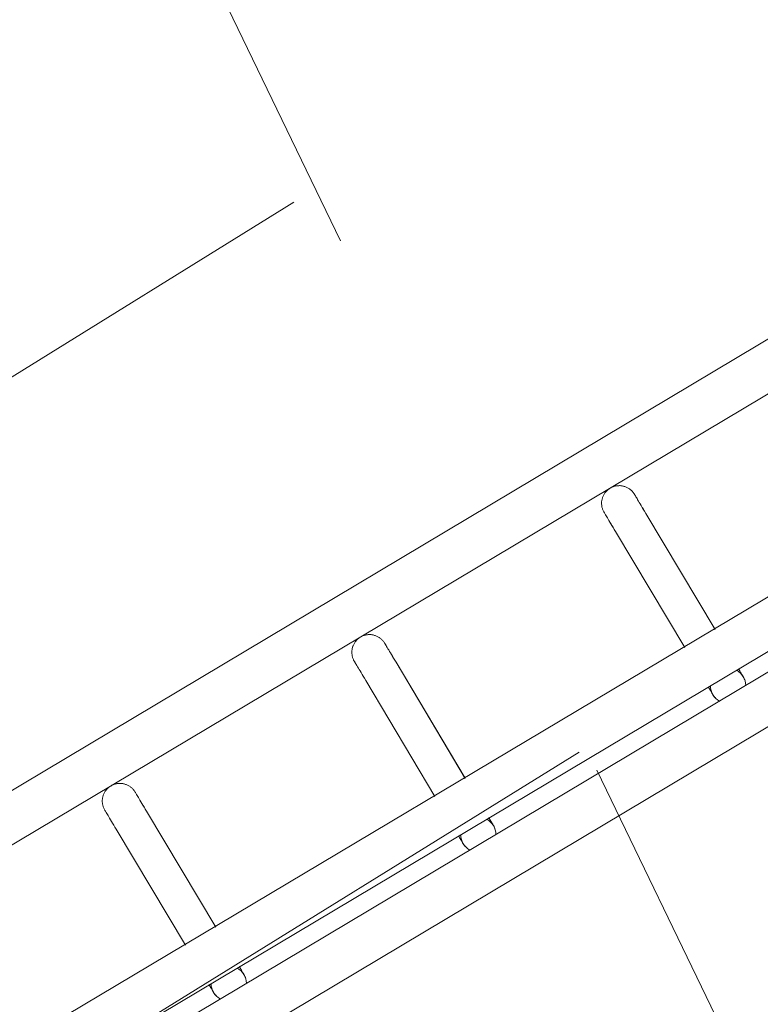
# Model space of a CAD drawing. Header units: metres. Extents: x 127444 to 127966, y 464485 to 464708.
# Tile 318 of 425: x 127924.99 to 127925.116, y 464650.598 to 464650.766. Entities that reach past the tile are written whole.
import ezdxf

# ---------------------------------------------------------------- set-up
doc = ezdxf.new("R2010")
doc.units = ezdxf.units.M
doc.linetypes.add('Dash - Tight', pattern=[0.0045, 0.003, -0.0015])
for name, color, linetype, lineweight in [('A-DETL', 255, 'Continuous', 9), ('A-FLOR-HRAL', 11, 'Continuous', 9), ('B-WE-VH-VERHARDING_BETONSTRAATSTEEN-A-200', 8, 'Continuous', 9), ('S-BEAM', 12, 'Continuous', 9)]:
    doc.layers.add(name, color=color, linetype=linetype, lineweight=lineweight)

# ---------------------------------------------------------------- blocks, each defined once
blk = doc.blocks.new('34_22_B_BNP_Hekwerk_Integra_Schuin - Integra_Schuin_1000-4876941--2_00_00')
at = {"layer": 'A-FLOR-HRAL'}
for p, q in [((2736.98, 47.13), (-1956.09, 47.13)), ((-1956.09, 39.13), (2736.98, 39.13)), ((2736.97, 9.5), (-1956.09, 9.5)), ((-1956.09, 1.5), (2736.97, 1.5)), ((2736.97, -1.5), (-1956.09, -1.5)), ((-1956.09, -9.5), (2736.97, -9.5))]:
    blk.add_line(p, q, dxfattribs=at)
at = {"layer": 'S-BEAM'}
for p, q in [((925.86, 32.34), (925.86, 9.36)), ((925.86, 32.34), (925.86, 9.36)), ((925.86, 32.34), (925.86, 9.36)), ((925.86, 32.34), (925.86, 9.37)), ((931.86, 9.36), (931.86, 32.34)), ((931.86, 9.36), (931.86, 32.34)), ((931.86, 9.36), (931.86, 32.34)), ((931.86, 9.37), (931.86, 32.34)), ((975.26, 32.34), (975.26, 9.36)), ((975.26, 32.34), (975.26, 9.36)), ((975.26, 32.34), (975.26, 9.36)), ((975.26, 32.34), (975.26, 9.37)), ((981.26, 9.36), (981.26, 32.34)), ((981.26, 9.36), (981.26, 32.34)), ((981.26, 9.36), (981.26, 32.34)), ((981.26, 9.37), (981.26, 32.34)), ((1024.7, 32.34), (1024.7, 9.36)), ((1024.7, 32.34), (1024.7, 9.36)), ((1024.7, 32.34), (1024.7, 9.36)), ((1024.7, 32.34), (1024.7, 9.37)), ((1030.7, 9.36), (1030.7, 32.34)), ((1030.7, 9.36), (1030.7, 32.34)), ((1030.7, 9.36), (1030.7, 32.34)), ((1030.7, 9.37), (1030.7, 32.34))]:
    blk.add_line(p, q, dxfattribs=at)
at = {"layer": 'S-BEAM', "flags": 128}
for points in [[(925.86, 36.13), (925.86, 36.25), (925.87, 36.36), (925.88, 36.48), (925.9, 36.6), (925.92, 36.72), (925.95, 36.84), (925.98, 36.95), (926.01, 37.07), (926.05, 37.18), (926.1, 37.29), (926.15, 37.4), (926.2, 37.51), (926.26, 37.62), (926.32, 37.72), (926.39, 37.82), (926.46, 37.92), (926.53, 38.01), (926.61, 38.1), (926.69, 38.19), (926.77, 38.28), (926.86, 38.36), (926.95, 38.44), (927.05, 38.51), (927.14, 38.58), (927.24, 38.65), (927.34, 38.71), (927.45, 38.77), (927.56, 38.83), (927.66, 38.88), (927.78, 38.92), (927.89, 38.96), (928, 39), (928.12, 39.03), (928.23, 39.06), (928.35, 39.08), (928.47, 39.1), (928.59, 39.11), (928.71, 39.12), (928.83, 39.12), (928.95, 39.12), (929.07, 39.12), (929.19, 39.11), (929.31, 39.09), (929.43, 39.07), (929.54, 39.05), (929.66, 39.02), (929.78, 38.98), (929.89, 38.94), (930, 38.9), (930.11, 38.85), (930.22, 38.8), (930.32, 38.74), (930.43, 38.68), (930.53, 38.62), (930.63, 38.55), (930.72, 38.48), (930.82, 38.4), (930.91, 38.32), (930.99, 38.24), (931.07, 38.15), (931.15, 38.06), (931.23, 37.97), (931.3, 37.87), (931.37, 37.77), (931.43, 37.67), (931.49, 37.57), (931.55, 37.46), (931.6, 37.35), (931.65, 37.24), (931.69, 37.13), (931.73, 37.02), (931.76, 36.9), (931.79, 36.78), (931.81, 36.67), (931.83, 36.55), (931.85, 36.43), (931.86, 36.31), (931.86, 36.19), (931.86, 36.13)], [(925.9, 36.6), (925.92, 36.72), (925.95, 36.84), (925.98, 36.95), (926.01, 37.07), (926.05, 37.18), (926.1, 37.29), (926.15, 37.4), (926.2, 37.51), (926.26, 37.62), (926.32, 37.72), (926.39, 37.82), (926.46, 37.92), (926.53, 38.01), (926.61, 38.1), (926.69, 38.19), (926.77, 38.28), (926.86, 38.36), (926.95, 38.44), (927.05, 38.51), (927.14, 38.58), (927.24, 38.65), (927.34, 38.71), (927.45, 38.77), (927.56, 38.83), (927.66, 38.88), (927.78, 38.92), (927.89, 38.96), (928, 39), (928.12, 39.03), (928.23, 39.06), (928.35, 39.08), (928.47, 39.1), (928.59, 39.11), (928.71, 39.12), (928.83, 39.12), (928.95, 39.12), (929.07, 39.12), (929.19, 39.11), (929.31, 39.09), (929.43, 39.07), (929.54, 39.05), (929.66, 39.02), (929.78, 38.98), (929.89, 38.94), (930, 38.9), (930.11, 38.85), (930.22, 38.8), (930.32, 38.74), (930.43, 38.68), (930.53, 38.62), (930.63, 38.55), (930.72, 38.48), (930.82, 38.4), (930.91, 38.32), (930.99, 38.24), (931.07, 38.15), (931.15, 38.06), (931.23, 37.97), (931.3, 37.87), (931.37, 37.77), (931.43, 37.67), (931.49, 37.57), (931.55, 37.46), (931.6, 37.35), (931.65, 37.24), (931.69, 37.13), (931.73, 37.02), (931.76, 36.9), (931.79, 36.78), (931.81, 36.67), (931.83, 36.55), (931.85, 36.43), (931.86, 36.31), (931.86, 36.19), (931.86, 36.13)], [(975.26, 36.13), (975.26, 36.25), (975.27, 36.36), (975.28, 36.48), (975.3, 36.6), (975.32, 36.72), (975.35, 36.84), (975.38, 36.95), (975.41, 37.07), (975.45, 37.18), (975.5, 37.29), (975.55, 37.4), (975.6, 37.51), (975.66, 37.62), (975.72, 37.72), (975.79, 37.82), (975.86, 37.92), (975.93, 38.01), (976.01, 38.1), (976.09, 38.19), (976.17, 38.28), (976.26, 38.36), (976.35, 38.44), (976.44, 38.51), (976.54, 38.58), (976.64, 38.65), (976.74, 38.71), (976.85, 38.77), (976.95, 38.83), (977.06, 38.88), (977.17, 38.92), (977.29, 38.96), (977.4, 39), (977.52, 39.03), (977.63, 39.06), (977.75, 39.08), (977.87, 39.1), (977.99, 39.11), (978.11, 39.12), (978.23, 39.12), (978.35, 39.12), (978.47, 39.12), (978.59, 39.11), (978.71, 39.09), (978.83, 39.07), (978.94, 39.05), (979.06, 39.02), (979.17, 38.98), (979.29, 38.94), (979.4, 38.9), (979.51, 38.85), (979.62, 38.8), (979.72, 38.74), (979.83, 38.68), (979.93, 38.62), (980.03, 38.55), (980.12, 38.48), (980.22, 38.4), (980.31, 38.32), (980.39, 38.24), (980.47, 38.15), (980.55, 38.06), (980.63, 37.97), (980.7, 37.87), (980.77, 37.77), (980.83, 37.67), (980.89, 37.57), (980.95, 37.46), (981, 37.35), (981.05, 37.24), (981.09, 37.13), (981.13, 37.02), (981.16, 36.9), (981.19, 36.78), (981.21, 36.67), (981.23, 36.55), (981.25, 36.43), (981.26, 36.31), (981.26, 36.19), (981.26, 36.13)], [(975.3, 36.6), (975.32, 36.72), (975.35, 36.84), (975.38, 36.95), (975.41, 37.07), (975.45, 37.18), (975.5, 37.29), (975.55, 37.4), (975.6, 37.51), (975.66, 37.62), (975.72, 37.72), (975.79, 37.82), (975.86, 37.92), (975.93, 38.01), (976.01, 38.1), (976.09, 38.19), (976.17, 38.28), (976.26, 38.36), (976.35, 38.44), (976.44, 38.51), (976.54, 38.58), (976.64, 38.65), (976.74, 38.71), (976.85, 38.77), (976.95, 38.83), (977.06, 38.88), (977.17, 38.92), (977.29, 38.96), (977.4, 39), (977.52, 39.03), (977.63, 39.06), (977.75, 39.08), (977.87, 39.1), (977.99, 39.11), (978.11, 39.12), (978.23, 39.12), (978.35, 39.12), (978.47, 39.12), (978.59, 39.11), (978.71, 39.09), (978.83, 39.07), (978.94, 39.05), (979.06, 39.02), (979.17, 38.98), (979.29, 38.94), (979.4, 38.9), (979.51, 38.85), (979.62, 38.8), (979.72, 38.74), (979.83, 38.68), (979.93, 38.62), (980.03, 38.55), (980.12, 38.48), (980.22, 38.4), (980.31, 38.32), (980.39, 38.24), (980.47, 38.15), (980.55, 38.06), (980.63, 37.97), (980.7, 37.87), (980.77, 37.77), (980.83, 37.67), (980.89, 37.57), (980.95, 37.46), (981, 37.35), (981.05, 37.24), (981.09, 37.13), (981.13, 37.02), (981.16, 36.9), (981.19, 36.78), (981.21, 36.67), (981.23, 36.55), (981.25, 36.43), (981.26, 36.31), (981.26, 36.19), (981.26, 36.13)], [(1024.7, 36.13), (1024.7, 36.25), (1024.71, 36.36), (1024.72, 36.48), (1024.74, 36.6), (1024.76, 36.72), (1024.79, 36.84), (1024.82, 36.95), (1024.85, 37.07), (1024.89, 37.18), (1024.94, 37.29), (1024.99, 37.4), (1025.04, 37.51), (1025.1, 37.62), (1025.16, 37.72), (1025.22, 37.82), (1025.29, 37.92), (1025.37, 38.01), (1025.45, 38.1), (1025.53, 38.19), (1025.61, 38.28), (1025.7, 38.36), (1025.79, 38.44), (1025.88, 38.51), (1025.98, 38.58), (1026.08, 38.65), (1026.18, 38.71), (1026.29, 38.77), (1026.39, 38.83), (1026.5, 38.88), (1026.61, 38.92), (1026.73, 38.96), (1026.84, 39), (1026.96, 39.03), (1027.07, 39.06), (1027.19, 39.08), (1027.31, 39.1), (1027.43, 39.11), (1027.55, 39.12), (1027.67, 39.12), (1027.79, 39.12), (1027.91, 39.12), (1028.03, 39.11), (1028.15, 39.09), (1028.26, 39.07), (1028.38, 39.05), (1028.5, 39.02), (1028.61, 38.98), (1028.73, 38.94), (1028.84, 38.9), (1028.95, 38.85), (1029.06, 38.8), (1029.16, 38.74), (1029.27, 38.68), (1029.37, 38.62), (1029.47, 38.55), (1029.56, 38.48), (1029.65, 38.4), (1029.74, 38.32), (1029.83, 38.24), (1029.91, 38.15), (1029.99, 38.06), (1030.07, 37.97), (1030.14, 37.87), (1030.21, 37.77), (1030.27, 37.67), (1030.33, 37.57), (1030.39, 37.46), (1030.44, 37.35), (1030.48, 37.24), (1030.53, 37.13), (1030.57, 37.02), (1030.6, 36.9), (1030.63, 36.78), (1030.65, 36.67), (1030.67, 36.55), (1030.69, 36.43), (1030.69, 36.31), (1030.7, 36.19), (1030.7, 36.13)], [(1024.74, 36.6), (1024.76, 36.72), (1024.79, 36.84), (1024.82, 36.95), (1024.85, 37.07), (1024.89, 37.18), (1024.94, 37.29), (1024.99, 37.4), (1025.04, 37.51), (1025.1, 37.62), (1025.16, 37.72), (1025.22, 37.82), (1025.29, 37.92), (1025.37, 38.01), (1025.45, 38.1), (1025.53, 38.19), (1025.61, 38.28), (1025.7, 38.36), (1025.79, 38.44), (1025.88, 38.51), (1025.98, 38.58), (1026.08, 38.65), (1026.18, 38.71), (1026.29, 38.77), (1026.39, 38.83), (1026.5, 38.88), (1026.61, 38.92), (1026.73, 38.96), (1026.84, 39), (1026.96, 39.03), (1027.07, 39.06), (1027.19, 39.08), (1027.31, 39.1), (1027.43, 39.11), (1027.55, 39.12), (1027.67, 39.12), (1027.79, 39.12), (1027.91, 39.12), (1028.03, 39.11), (1028.15, 39.09), (1028.26, 39.07), (1028.38, 39.05), (1028.5, 39.02), (1028.61, 38.98), (1028.73, 38.94), (1028.84, 38.9), (1028.95, 38.85), (1029.06, 38.8), (1029.16, 38.74), (1029.27, 38.68), (1029.37, 38.62), (1029.47, 38.55), (1029.56, 38.48), (1029.65, 38.4), (1029.74, 38.32), (1029.83, 38.24), (1029.91, 38.15), (1029.99, 38.06), (1030.07, 37.97), (1030.14, 37.87), (1030.21, 37.77), (1030.27, 37.67), (1030.33, 37.57), (1030.39, 37.46), (1030.44, 37.35), (1030.48, 37.24), (1030.53, 37.13), (1030.57, 37.02), (1030.6, 36.9), (1030.63, 36.78), (1030.65, 36.67), (1030.67, 36.55), (1030.69, 36.43), (1030.69, 36.31), (1030.7, 36.19), (1030.7, 36.13)], [(925.86, 32.34), (925.86, 32.75), (925.86, 33.15), (925.86, 33.52), (925.86, 33.87), (925.86, 34.2), (925.86, 34.5), (925.86, 34.78), (925.86, 35.03), (925.86, 35.26), (925.86, 35.46), (925.86, 35.64), (925.86, 35.78), (925.86, 35.91), (925.86, 36), (925.86, 36.07), (925.86, 36.11), (925.86, 36.13)], [(925.86, 36.13), (925.86, 36.11), (925.86, 36.07), (925.86, 36), (925.86, 35.91), (925.86, 35.79), (925.86, 35.64), (925.86, 35.46), (925.86, 35.26), (925.86, 35.04), (925.86, 34.78), (925.86, 34.51), (925.86, 34.2), (925.86, 33.88), (925.86, 33.53), (925.86, 33.16), (925.86, 32.76), (925.86, 32.34), (925.86, 32.34)], [(931.86, 32.34), (931.86, 32.75), (931.86, 33.15), (931.86, 33.52), (931.86, 33.87), (931.86, 34.2), (931.86, 34.5), (931.86, 34.78), (931.86, 35.03), (931.86, 35.26), (931.86, 35.46), (931.86, 35.64), (931.86, 35.78), (931.86, 35.91), (931.86, 36), (931.86, 36.07), (931.86, 36.11), (931.86, 36.13)], [(931.86, 36.13), (931.86, 36.11), (931.86, 36.07), (931.86, 36), (931.86, 35.91), (931.86, 35.79), (931.86, 35.64), (931.86, 35.46), (931.86, 35.26), (931.86, 35.04), (931.86, 34.78), (931.86, 34.51), (931.86, 34.2), (931.86, 33.88), (931.86, 33.53), (931.86, 33.16), (931.86, 32.76), (931.86, 32.34), (931.86, 32.34)], [(931.86, 33.52), (931.86, 33.87), (931.86, 34.2), (931.86, 34.5), (931.86, 34.78), (931.86, 35.03), (931.86, 35.26), (931.86, 35.46), (931.86, 35.64), (931.86, 35.78), (931.86, 35.91), (931.86, 36), (931.86, 36.07), (931.86, 36.11), (931.86, 36.13)], [(931.86, 36.13), (931.86, 36.11), (931.86, 36.07), (931.86, 36), (931.86, 35.91), (931.86, 35.79), (931.86, 35.64), (931.86, 35.46), (931.86, 35.26), (931.86, 35.04), (931.86, 34.78), (931.86, 34.51), (931.86, 34.2), (931.86, 33.88), (931.86, 33.53)], [(975.26, 32.34), (975.26, 32.75), (975.26, 33.15), (975.26, 33.52), (975.26, 33.87), (975.26, 34.2), (975.26, 34.5), (975.26, 34.78), (975.26, 35.03), (975.26, 35.26), (975.26, 35.46), (975.26, 35.64), (975.26, 35.78), (975.26, 35.91), (975.26, 36), (975.26, 36.07), (975.26, 36.11), (975.26, 36.13)], [(975.26, 36.13), (975.26, 36.11), (975.26, 36.07), (975.26, 36), (975.26, 35.91), (975.26, 35.79), (975.26, 35.64), (975.26, 35.46), (975.26, 35.26), (975.26, 35.04), (975.26, 34.78), (975.26, 34.51), (975.26, 34.2), (975.26, 33.88), (975.26, 33.53), (975.26, 33.16), (975.26, 32.76), (975.26, 32.34), (975.26, 32.34)], [(981.26, 32.34), (981.26, 32.75), (981.26, 33.15), (981.26, 33.52), (981.26, 33.87), (981.26, 34.2), (981.26, 34.5), (981.26, 34.78), (981.26, 35.03), (981.26, 35.26), (981.26, 35.46), (981.26, 35.64), (981.26, 35.78), (981.26, 35.91), (981.26, 36), (981.26, 36.07), (981.26, 36.11), (981.26, 36.13)], [(981.26, 36.13), (981.26, 36.11), (981.26, 36.07), (981.26, 36), (981.26, 35.91), (981.26, 35.79), (981.26, 35.64), (981.26, 35.46), (981.26, 35.26), (981.26, 35.04), (981.26, 34.78), (981.26, 34.51), (981.26, 34.2), (981.26, 33.88), (981.26, 33.53), (981.26, 33.16), (981.26, 32.76), (981.26, 32.34), (981.26, 32.34)], [(981.26, 33.52), (981.26, 33.87), (981.26, 34.2), (981.26, 34.5), (981.26, 34.78), (981.26, 35.03), (981.26, 35.26), (981.26, 35.46), (981.26, 35.64), (981.26, 35.78), (981.26, 35.91), (981.26, 36), (981.26, 36.07), (981.26, 36.11), (981.26, 36.13)], [(981.26, 36.13), (981.26, 36.11), (981.26, 36.07), (981.26, 36), (981.26, 35.91), (981.26, 35.79), (981.26, 35.64), (981.26, 35.46), (981.26, 35.26), (981.26, 35.04), (981.26, 34.78), (981.26, 34.51), (981.26, 34.2), (981.26, 33.88), (981.26, 33.53)], [(1024.7, 32.34), (1024.7, 32.75), (1024.7, 33.15), (1024.7, 33.52), (1024.7, 33.87), (1024.7, 34.2), (1024.7, 34.5), (1024.7, 34.78), (1024.7, 35.03), (1024.7, 35.26), (1024.7, 35.46), (1024.7, 35.64), (1024.7, 35.78), (1024.7, 35.91), (1024.7, 36), (1024.7, 36.07), (1024.7, 36.11), (1024.7, 36.13)], [(1024.7, 36.13), (1024.7, 36.11), (1024.7, 36.07), (1024.7, 36), (1024.7, 35.91), (1024.7, 35.79), (1024.7, 35.64), (1024.7, 35.46), (1024.7, 35.26), (1024.7, 35.04), (1024.7, 34.78), (1024.7, 34.51), (1024.7, 34.2), (1024.7, 33.88), (1024.7, 33.53), (1024.7, 33.16), (1024.7, 32.76), (1024.7, 32.34), (1024.7, 32.34)], [(1030.7, 32.34), (1030.7, 32.75), (1030.7, 33.15), (1030.7, 33.52), (1030.7, 33.87), (1030.7, 34.2), (1030.7, 34.5), (1030.7, 34.78), (1030.7, 35.03), (1030.7, 35.26), (1030.7, 35.46), (1030.7, 35.64), (1030.7, 35.78), (1030.7, 35.91), (1030.7, 36), (1030.7, 36.07), (1030.7, 36.11), (1030.7, 36.13)], [(1030.7, 36.13), (1030.7, 36.11), (1030.7, 36.07), (1030.7, 36), (1030.7, 35.91), (1030.7, 35.79), (1030.7, 35.64), (1030.7, 35.46), (1030.7, 35.26), (1030.7, 35.04), (1030.7, 34.78), (1030.7, 34.51), (1030.7, 34.2), (1030.7, 33.88), (1030.7, 33.53), (1030.7, 33.16), (1030.7, 32.76), (1030.7, 32.34), (1030.7, 32.34)], [(1030.7, 33.52), (1030.7, 33.87), (1030.7, 34.2), (1030.7, 34.5), (1030.7, 34.78), (1030.7, 35.03), (1030.7, 35.26), (1030.7, 35.46), (1030.7, 35.64), (1030.7, 35.78), (1030.7, 35.91), (1030.7, 36), (1030.7, 36.07), (1030.7, 36.11), (1030.7, 36.13)], [(1030.7, 36.13), (1030.7, 36.11), (1030.7, 36.07), (1030.7, 36), (1030.7, 35.91), (1030.7, 35.79), (1030.7, 35.64), (1030.7, 35.46), (1030.7, 35.26), (1030.7, 35.04), (1030.7, 34.78), (1030.7, 34.51), (1030.7, 34.2), (1030.7, 33.88), (1030.7, 33.53)], [(925.86, 32.34), (925.86, 32.75), (925.86, 33.15), (925.86, 33.52), (925.86, 33.87), (925.86, 34.2)], [(925.86, 34.2), (925.86, 33.88), (925.86, 33.53), (925.86, 33.16), (925.86, 32.76), (925.86, 32.34), (925.86, 32.34)], [(975.26, 32.34), (975.26, 32.75), (975.26, 33.15), (975.26, 33.52), (975.26, 33.87), (975.26, 34.2)], [(975.26, 34.2), (975.26, 33.88), (975.26, 33.53), (975.26, 33.16), (975.26, 32.76), (975.26, 32.34), (975.26, 32.34)], [(1024.7, 32.34), (1024.7, 32.75), (1024.7, 33.15), (1024.7, 33.52), (1024.7, 33.87), (1024.7, 34.2)], [(1024.7, 34.2), (1024.7, 33.88), (1024.7, 33.53), (1024.7, 33.16), (1024.7, 32.76), (1024.7, 32.34), (1024.7, 32.34)], [(925.86, 1.58), (925.86, 1.38), (925.86, 1.19), (925.86, 1.02), (925.86, 0.86), (925.86, 0.71), (925.86, 0.58), (925.86, 0.46), (925.86, 0.35), (925.86, 0.26), (925.86, 0.18), (925.86, 0.12), (925.86, 0.07), (925.86, 0.03), (925.86, 0.01), (925.86, 0)], [(925.86, 1.58), (925.86, 1.38), (925.86, 1.19), (925.86, 1.02), (925.86, 0.86), (925.86, 0.71), (925.86, 0.58), (925.86, 0.46), (925.86, 0.35), (925.86, 0.26), (925.86, 0.18), (925.86, 0.12), (925.86, 0.07), (925.86, 0.03), (925.86, 0.01), (925.86, 0)], [(925.86, 0), (925.86, 0.01), (925.86, 0.03), (925.86, 0.06), (925.86, 0.11), (925.86, 0.18), (925.86, 0.26), (925.86, 0.35), (925.86, 0.46), (925.86, 0.58), (925.86, 0.71), (925.86, 0.86), (925.86, 1.02), (925.86, 1.19), (925.86, 1.37), (925.86, 1.57)], [(925.86, 0), (925.86, 0.01), (925.86, 0.03), (925.86, 0.06), (925.86, 0.11), (925.86, 0.18), (925.86, 0.26), (925.86, 0.35), (925.86, 0.46), (925.86, 0.58), (925.86, 0.71), (925.86, 0.86), (925.86, 1.02), (925.86, 1.19), (925.86, 1.37), (925.86, 1.57)], [(925.91, -0.54), (925.89, -0.42), (925.88, -0.3), (925.87, -0.18), (925.86, -0.06), (925.86, 0)], [(925.91, -0.54), (925.89, -0.42), (925.88, -0.3), (925.87, -0.18), (925.86, -0.06), (925.86, 0)], [(931.86, 0), (931.86, -0.12), (931.85, -0.24), (931.84, -0.36), (931.82, -0.48), (931.8, -0.6)], [(931.86, 0), (931.86, -0.12), (931.85, -0.24), (931.84, -0.36), (931.82, -0.48), (931.8, -0.6)], [(931.86, 1.58), (931.86, 1.38), (931.86, 1.19), (931.86, 1.02), (931.86, 0.86), (931.86, 0.71), (931.86, 0.58), (931.86, 0.46), (931.86, 0.35), (931.86, 0.26), (931.86, 0.18), (931.86, 0.12), (931.86, 0.07), (931.86, 0.03), (931.86, 0.01), (931.86, 0)], [(931.86, 1.58), (931.86, 1.38), (931.86, 1.19), (931.86, 1.02), (931.86, 0.86), (931.86, 0.71), (931.86, 0.58), (931.86, 0.46), (931.86, 0.35), (931.86, 0.26), (931.86, 0.18), (931.86, 0.12), (931.86, 0.07), (931.86, 0.03), (931.86, 0.01), (931.86, 0)], [(931.86, 0), (931.86, 0.01), (931.86, 0.03), (931.86, 0.06), (931.86, 0.11), (931.86, 0.18), (931.86, 0.26), (931.86, 0.35), (931.86, 0.46), (931.86, 0.58), (931.86, 0.71), (931.86, 0.86), (931.86, 1.02), (931.86, 1.19), (931.86, 1.37), (931.86, 1.57)], [(931.86, 0), (931.86, 0.01), (931.86, 0.03), (931.86, 0.06), (931.86, 0.11), (931.86, 0.18), (931.86, 0.26), (931.86, 0.35), (931.86, 0.46), (931.86, 0.58), (931.86, 0.71), (931.86, 0.86), (931.86, 1.02), (931.86, 1.19), (931.86, 1.37), (931.86, 1.57)], [(975.26, 1.58), (975.26, 1.38), (975.26, 1.19), (975.26, 1.02), (975.26, 0.86), (975.26, 0.71), (975.26, 0.58), (975.26, 0.46), (975.26, 0.35), (975.26, 0.26), (975.26, 0.18), (975.26, 0.12), (975.26, 0.07), (975.26, 0.03), (975.26, 0.01), (975.26, 0)], [(975.26, 1.58), (975.26, 1.38), (975.26, 1.19), (975.26, 1.02), (975.26, 0.86), (975.26, 0.71), (975.26, 0.58), (975.26, 0.46), (975.26, 0.35), (975.26, 0.26), (975.26, 0.18), (975.26, 0.12), (975.26, 0.07), (975.26, 0.03), (975.26, 0.01), (975.26, 0)], [(975.26, 0), (975.26, 0.01), (975.26, 0.03), (975.26, 0.06), (975.26, 0.11), (975.26, 0.18), (975.26, 0.26), (975.26, 0.35), (975.26, 0.46), (975.26, 0.58), (975.26, 0.71), (975.26, 0.86), (975.26, 1.02), (975.26, 1.19), (975.26, 1.37), (975.26, 1.57)], [(975.26, 0), (975.26, 0.01), (975.26, 0.03), (975.26, 0.06), (975.26, 0.11), (975.26, 0.18), (975.26, 0.26), (975.26, 0.35), (975.26, 0.46), (975.26, 0.58), (975.26, 0.71), (975.26, 0.86), (975.26, 1.02), (975.26, 1.19), (975.26, 1.37), (975.26, 1.57)], [(975.31, -0.54), (975.29, -0.42), (975.28, -0.3), (975.27, -0.18), (975.26, -0.06), (975.26, 0)], [(975.31, -0.54), (975.29, -0.42), (975.28, -0.3), (975.27, -0.18), (975.26, -0.06), (975.26, 0)], [(981.26, 0), (981.26, -0.12), (981.25, -0.24), (981.24, -0.36), (981.22, -0.48), (981.2, -0.6)], [(981.26, 0), (981.26, -0.12), (981.25, -0.24), (981.24, -0.36), (981.22, -0.48), (981.2, -0.6)], [(981.26, 1.58), (981.26, 1.38), (981.26, 1.19), (981.26, 1.02), (981.26, 0.86), (981.26, 0.71), (981.26, 0.58), (981.26, 0.46), (981.26, 0.35), (981.26, 0.26), (981.26, 0.18), (981.26, 0.12), (981.26, 0.07), (981.26, 0.03), (981.26, 0.01), (981.26, 0)], [(981.26, 1.58), (981.26, 1.38), (981.26, 1.19), (981.26, 1.02), (981.26, 0.86), (981.26, 0.71), (981.26, 0.58), (981.26, 0.46), (981.26, 0.35), (981.26, 0.26), (981.26, 0.18), (981.26, 0.12), (981.26, 0.07), (981.26, 0.03), (981.26, 0.01), (981.26, 0)], [(981.26, 0), (981.26, 0.01), (981.26, 0.03), (981.26, 0.06), (981.26, 0.11), (981.26, 0.18), (981.26, 0.26), (981.26, 0.35), (981.26, 0.46), (981.26, 0.58), (981.26, 0.71), (981.26, 0.86), (981.26, 1.02), (981.26, 1.19), (981.26, 1.37), (981.26, 1.57)], [(981.26, 0), (981.26, 0.01), (981.26, 0.03), (981.26, 0.06), (981.26, 0.11), (981.26, 0.18), (981.26, 0.26), (981.26, 0.35), (981.26, 0.46), (981.26, 0.58), (981.26, 0.71), (981.26, 0.86), (981.26, 1.02), (981.26, 1.19), (981.26, 1.37), (981.26, 1.57)], [(1024.7, 1.58), (1024.7, 1.38), (1024.7, 1.19), (1024.7, 1.02), (1024.7, 0.86), (1024.7, 0.71), (1024.7, 0.58), (1024.7, 0.46), (1024.7, 0.35), (1024.7, 0.26), (1024.7, 0.18), (1024.7, 0.12), (1024.7, 0.07), (1024.7, 0.03), (1024.7, 0.01), (1024.7, 0)], [(1024.7, 1.58), (1024.7, 1.38), (1024.7, 1.19), (1024.7, 1.02), (1024.7, 0.86), (1024.7, 0.71), (1024.7, 0.58), (1024.7, 0.46), (1024.7, 0.35), (1024.7, 0.26), (1024.7, 0.18), (1024.7, 0.12), (1024.7, 0.07), (1024.7, 0.03), (1024.7, 0.01), (1024.7, 0)], [(1024.7, 0), (1024.7, 0.01), (1024.7, 0.03), (1024.7, 0.06), (1024.7, 0.11), (1024.7, 0.18), (1024.7, 0.26), (1024.7, 0.35), (1024.7, 0.46), (1024.7, 0.58), (1024.7, 0.71), (1024.7, 0.86), (1024.7, 1.02), (1024.7, 1.19), (1024.7, 1.37), (1024.7, 1.57)], [(1024.7, 0), (1024.7, 0.01), (1024.7, 0.03), (1024.7, 0.06), (1024.7, 0.11), (1024.7, 0.18), (1024.7, 0.26), (1024.7, 0.35), (1024.7, 0.46), (1024.7, 0.58), (1024.7, 0.71), (1024.7, 0.86), (1024.7, 1.02), (1024.7, 1.19), (1024.7, 1.37), (1024.7, 1.57)], [(1024.75, -0.54), (1024.73, -0.42), (1024.72, -0.3), (1024.71, -0.18), (1024.7, -0.06), (1024.7, 0)], [(1024.75, -0.54), (1024.73, -0.42), (1024.72, -0.3), (1024.71, -0.18), (1024.7, -0.06), (1024.7, 0)], [(1030.7, 0), (1030.7, -0.12), (1030.69, -0.24), (1030.68, -0.36), (1030.66, -0.48), (1030.64, -0.6)], [(1030.7, 0), (1030.7, -0.12), (1030.69, -0.24), (1030.68, -0.36), (1030.66, -0.48), (1030.64, -0.6)], [(1030.7, 1.58), (1030.7, 1.38), (1030.7, 1.19), (1030.7, 1.02), (1030.7, 0.86), (1030.7, 0.71), (1030.7, 0.58), (1030.7, 0.46), (1030.7, 0.35), (1030.7, 0.26), (1030.7, 0.18), (1030.7, 0.12), (1030.7, 0.07), (1030.7, 0.03), (1030.7, 0.01), (1030.7, 0)], [(1030.7, 1.58), (1030.7, 1.38), (1030.7, 1.19), (1030.7, 1.02), (1030.7, 0.86), (1030.7, 0.71), (1030.7, 0.58), (1030.7, 0.46), (1030.7, 0.35), (1030.7, 0.26), (1030.7, 0.18), (1030.7, 0.12), (1030.7, 0.07), (1030.7, 0.03), (1030.7, 0.01), (1030.7, 0)], [(1030.7, 0), (1030.7, 0.01), (1030.7, 0.03), (1030.7, 0.06), (1030.7, 0.11), (1030.7, 0.18), (1030.7, 0.26), (1030.7, 0.35), (1030.7, 0.46), (1030.7, 0.58), (1030.7, 0.71), (1030.7, 0.86), (1030.7, 1.02), (1030.7, 1.19), (1030.7, 1.37), (1030.7, 1.57)], [(1030.7, 0), (1030.7, 0.01), (1030.7, 0.03), (1030.7, 0.06), (1030.7, 0.11), (1030.7, 0.18), (1030.7, 0.26), (1030.7, 0.35), (1030.7, 0.46), (1030.7, 0.58), (1030.7, 0.71), (1030.7, 0.86), (1030.7, 1.02), (1030.7, 1.19), (1030.7, 1.37), (1030.7, 1.57)], [(926.29, -1.55), (926.23, -1.44), (926.18, -1.34), (926.13, -1.23)], [(926.29, -1.55), (926.23, -1.44), (926.18, -1.34), (926.13, -1.23)], [(975.69, -1.55), (975.63, -1.44), (975.58, -1.34), (975.52, -1.23)], [(975.69, -1.55), (975.63, -1.44), (975.58, -1.34), (975.52, -1.23)], [(1025.13, -1.55), (1025.07, -1.44), (1025.01, -1.34), (1024.96, -1.23)], [(1025.13, -1.55), (1025.07, -1.44), (1025.01, -1.34), (1024.96, -1.23)]]:
    blk.add_lwpolyline(points, dxfattribs=at)
at = {"layer": 'S-BEAM'}
for centre, start, end in [((928.86, 0), 150, 180), ((928.86, 0), 165, 180), ((928.86, 0), 180, 210), ((928.86, 0), 180, 195), ((928.86, 0), 0, 30), ((928.86, 0), 330, 0), ((928.86, 0), 0, 15), ((928.86, 0), 345, 0), ((978.26, 0), 150, 180), ((978.26, 0), 165, 180), ((978.26, 0), 180, 210), ((978.26, 0), 180, 195), ((978.26, 0), 0, 30), ((978.26, 0), 330, 0), ((978.26, 0), 0, 15), ((978.26, 0), 345, 0), ((1027.7, 0), 150, 180), ((1027.7, 0), 165, 180), ((1027.7, 0), 180, 210), ((1027.7, 0), 180, 195), ((1027.7, 0), 0, 30), ((1027.7, 0), 330, 0), ((1027.7, 0), 0, 15), ((1027.7, 0), 345, 0)]:
    blk.add_arc(centre, 3, start, end, dxfattribs=at)

msp = doc.modelspace()

# ---------------------------------------------------------------- hatches: boundary and pattern name
at = {"layer": 'B-WE-VH-VERHARDING_BETONSTRAATSTEEN-A-200'}
h = msp.add_hatch(dxfattribs=at)
h.set_pattern_fill('AVH-BSS_KEIFORMAAT_ELLEBOOG-SO', color=256, angle=1, pattern_type=2)
h.set_pattern_definition([(31.81611, (127908.58607, 464613.06392), (0.03386772, 0.14457862), [0.315, -0.105]), (301.81611, (127908.47536, 464613.24236), (0.03386772, 0.14457862), [0.315, -0.105])])
h.paths.add_polyline_path([(127940.57923, 464651.66311), (127937.65926, 464649.92134), (127938.01786, 464649.32017), (127940.93783, 464651.06194)], flags=16)
h.paths.add_polyline_path([(127944.2228, 464653.02142), (127943.8642, 464653.62259), (127940.94423, 464651.88083), (127941.30283, 464651.27966)], flags=16)
edge = h.paths.add_edge_path(flags=16)
edge.add_arc((127917.88105, 464700.47107), 0.4, 30.8149, 210.8149)
edge.add_line((127917.53752, 464700.26616), (127921.37951, 464693.82496))
edge.add_arc((127921.72304, 464694.02987), 0.4, 210.8149, 390.8149)
edge.add_line((127922.06657, 464694.23477), (127918.22458, 464700.67597))
edge = h.paths.add_edge_path()
edge.add_line((127929.24995, 464697.53579), (127928.80329, 464697.26935))
edge.add_line((127928.80329, 464697.26935), (127928.62665, 464697.56548))
edge.add_line((127928.62665, 464697.56548), (127924.41416, 464695.05272))
edge.add_line((127924.41416, 464695.05272), (127919.91876, 464702.589))
edge.add_arc((127922.49521, 464704.12585), 3, 146.6578, 210.81611, ccw=False)
edge.add_line((127919.989, 464705.77476), (127913.63025, 464701.98178))
edge.add_arc((127913.33915, 464701.57526), 0.5, 30.8162, 54.3942, ccw=False)
edge.add_line((127913.76856, 464701.8314), (127919.60859, 464692.04091))
edge.add_arc((127919.17411, 464691.7839), 0.50481, -52.9525, 30.6058, ccw=False)
edge.add_line((127919.47824, 464691.381), (127915.65218, 464689.09885))
edge.add_line((127915.65218, 464689.09885), (127916.2004, 464688.17979))
edge.add_line((127916.2004, 464688.17979), (127915.59923, 464687.82119))
edge.add_line((127915.59923, 464687.82119), (127915.05101, 464688.74026))
edge.add_line((127915.05101, 464688.74026), (127913.20424, 464687.63872))
edge.add_line((127913.20424, 464687.63872), (127914.89256, 464684.76207))
edge.add_line((127914.89256, 464684.76207), (127915.59184, 464684.79392))
edge.add_line((127915.59184, 464684.79392), (127915.63332, 464683.88302))
edge.add_line((127915.63332, 464683.88302), (127917.341, 464684.90122))
edge.add_line((127917.341, 464684.90122), (127916.77749, 464685.84591))
edge.add_line((127916.77749, 464685.84591), (127917.37866, 464686.20451))
edge.add_line((127917.37866, 464686.20451), (127918.50568, 464684.31512))
edge.add_line((127918.50568, 464684.31512), (127917.90451, 464683.95652))
edge.add_line((127917.90451, 464683.95652), (127919.08277, 464681.98124))
edge.add_line((127919.08277, 464681.98124), (127919.68394, 464682.33984))
edge.add_line((127919.68394, 464682.33984), (127921.4257, 464679.41987))
edge.add_line((127921.4257, 464679.41987), (127920.82453, 464679.06127))
edge.add_line((127920.82453, 464679.06127), (127922.00279, 464677.08599))
edge.add_line((127922.00279, 464677.08599), (127922.60396, 464677.44459))
edge.add_line((127922.60396, 464677.44459), (127923.73098, 464675.5552))
edge.add_line((127923.73098, 464675.5552), (127923.12981, 464675.1966))
edge.add_line((127923.12981, 464675.1966), (127924.61544, 464672.70603))
edge.add_line((127924.61544, 464672.70603), (127925.21661, 464673.06463))
edge.add_line((127925.21661, 464673.06463), (127926.34363, 464671.17523))
edge.add_line((127926.34363, 464671.17523), (127927.82926, 464668.68467))
edge.add_line((127927.82926, 464668.68467), (127928.95628, 464666.79527))
edge.add_line((127928.95628, 464666.79527), (127930.44191, 464664.30471))
edge.add_line((127930.44191, 464664.30471), (127931.56893, 464662.41531))
edge.add_line((127931.56893, 464662.41531), (127930.96776, 464662.05671))
edge.add_line((127930.96776, 464662.05671), (127932.45339, 464659.56615))
edge.add_line((127932.45339, 464659.56615), (127933.05456, 464659.92475))
edge.add_line((127933.05456, 464659.92475), (127934.18159, 464658.03535))
edge.add_line((127934.18159, 464658.03535), (127933.58041, 464657.67675))
edge.add_line((127933.58041, 464657.67675), (127933.90059, 464657.13999))
edge.add_line((127933.90059, 464657.13999), (127935.47222, 464658.07747))
edge.add_line((127935.47222, 464658.07747), (127936.59925, 464656.18808))
edge.add_line((127936.59925, 464656.18808), (127934.70986, 464655.06105))
edge.add_line((127934.70986, 464655.06105), (127933.96704, 464656.30634))
edge.add_line((127933.96704, 464656.30634), (127931.26177, 464654.69264))
edge.add_line((127931.26177, 464654.69264), (127931.62037, 464654.09147))
edge.add_line((127931.62037, 464654.09147), (127931.0192, 464653.73287))
edge.add_line((127931.0192, 464653.73287), (127930.66068, 464654.33409))
edge.add_line((127930.66068, 464654.33409), (127926.95213, 464652.12194))
edge.add_line((127926.95213, 464652.12194), (127930.18506, 464645.46298))
edge.add_line((127930.18506, 464645.46298), (127936.19927, 464649.05046))
edge.add_line((127936.19927, 464649.05046), (127936.55787, 464648.44929))
edge.add_line((127936.55787, 464648.44929), (127921.0133, 464639.17694))
edge.add_line((127921.0133, 464639.17694), (127920.84681, 464639.45605))
edge.add_line((127920.84681, 464639.45605), (127918.35625, 464637.97043))
edge.add_line((127918.35625, 464637.97043), (127918.90695, 464637.0472))
edge.add_line((127918.90695, 464637.0472), (127917.01756, 464635.92018))
edge.add_line((127917.01756, 464635.92018), (127916.46685, 464636.8434))
edge.add_line((127916.46685, 464636.8434), (127913.97628, 464635.35778))
edge.add_line((127913.97628, 464635.35778), (127914.14278, 464635.07866))
edge.add_line((127914.14278, 464635.07866), (127912.25338, 464633.95164))
edge.add_line((127912.25338, 464633.95164), (127915.11458, 464629.155))
edge.add_line((127915.11458, 464629.155), (127902.72187, 464621.76273))
edge.add_line((127902.72187, 464621.76273), (127903.5901, 464620.30719))
edge.add_line((127903.5901, 464620.30719), (127904.08821, 464620.60432))
edge.add_line((127904.08821, 464620.60432), (127904.44681, 464620.00315))
edge.add_line((127904.44681, 464620.00315), (127903.9487, 464619.70602))
edge.add_line((127903.9487, 464619.70602), (127905.69046, 464616.78605))
edge.add_line((127905.69046, 464616.78605), (127906.18858, 464617.08317))
edge.add_line((127906.18858, 464617.08317), (127906.54718, 464616.482))
edge.add_line((127906.54718, 464616.482), (127906.04906, 464616.18488))
edge.add_line((127906.04906, 464616.18488), (127907.79083, 464613.2649))
edge.add_line((127907.79083, 464613.2649), (127908.28894, 464613.56203))
edge.add_line((127908.28894, 464613.56203), (127908.58607, 464613.06392))
edge.add_line((127908.58607, 464613.06392), (127911.67781, 464614.90814))
edge.add_line((127911.67781, 464614.90814), (127911.38068, 464615.40625))
edge.add_line((127911.38068, 464615.40625), (127922.07294, 464621.78419))
edge.add_line((127922.07294, 464621.78419), (127922.37006, 464621.28608))
edge.add_line((127922.37006, 464621.28608), (127924.86063, 464622.7717))
edge.add_line((127924.86063, 464622.7717), (127924.5635, 464623.26982))
edge.add_line((127924.5635, 464623.26982), (127926.4529, 464624.39684))
edge.add_line((127926.4529, 464624.39684), (127926.75002, 464623.89873))
edge.add_line((127926.75002, 464623.89873), (127929.24059, 464625.38436))
edge.add_line((127929.24059, 464625.38436), (127928.94347, 464625.88247))
edge.add_line((127928.94347, 464625.88247), (127930.83286, 464627.00949))
edge.add_line((127930.83286, 464627.00949), (127931.12999, 464626.51138))
edge.add_line((127931.12999, 464626.51138), (127933.62055, 464627.99701))
edge.add_line((127933.62055, 464627.99701), (127933.32343, 464628.49512))
edge.add_line((127933.32343, 464628.49512), (127935.21282, 464629.62214))
edge.add_line((127935.21282, 464629.62214), (127935.50995, 464629.12403))
edge.add_line((127935.50995, 464629.12403), (127938.00051, 464630.60966))
edge.add_line((127938.00051, 464630.60966), (127937.96978, 464630.66119))
edge.add_line((127937.96978, 464630.66119), (127938.61389, 464631.0454))
edge.add_line((127938.61389, 464631.0454), (127938.3475, 464631.49198))
edge.add_line((127938.3475, 464631.49198), (127938.94867, 464631.85058))
edge.add_line((127938.94867, 464631.85058), (127939.21506, 464631.404))
edge.add_line((127939.21506, 464631.404), (127942.99385, 464633.65805))
edge.add_line((127942.99385, 464633.65805), (127942.72746, 464634.10463))
edge.add_line((127942.72746, 464634.10463), (127943.32863, 464634.46323))
edge.add_line((127943.32863, 464634.46323), (127943.59502, 464634.01665))
edge.add_line((127943.59502, 464634.01665), (127947.37381, 464636.2707))
edge.add_line((127947.37381, 464636.2707), (127947.10742, 464636.71728))
edge.add_line((127947.10742, 464636.71728), (127947.70859, 464637.07588))
edge.add_line((127947.70859, 464637.07588), (127947.97498, 464636.6293))
edge.add_line((127947.97498, 464636.6293), (127951.75377, 464638.88335))
edge.add_line((127951.75377, 464638.88335), (127951.48738, 464639.32993))
edge.add_line((127951.48738, 464639.32993), (127952.08855, 464639.68853))
edge.add_line((127952.08855, 464639.68853), (127952.35494, 464639.24195))
edge.add_line((127952.35494, 464639.24195), (127956.13373, 464641.496))
edge.add_line((127956.13373, 464641.496), (127955.86734, 464641.94258))
edge.add_line((127955.86734, 464641.94258), (127956.46851, 464642.30118))
edge.add_line((127956.46851, 464642.30118), (127956.7349, 464641.8546))
edge.add_line((127956.7349, 464641.8546), (127960.51369, 464644.10865))
edge.add_line((127960.51369, 464644.10865), (127960.2473, 464644.55523))
edge.add_line((127960.2473, 464644.55523), (127960.69389, 464644.82162))
edge.add_line((127960.69389, 464644.82162), (127959.27999, 464647.19196))
edge.add_line((127959.27999, 464647.19196), (127958.8334, 464646.92557))
edge.add_line((127958.8334, 464646.92557), (127958.47477, 464647.52678))
edge.add_line((127958.47477, 464647.52678), (127958.92142, 464647.79309))
edge.add_line((127958.92142, 464647.79309), (127958.87527, 464647.87041))
edge.add_line((127958.87527, 464647.87041), (127958.83663, 464647.84737))
edge.add_line((127958.83663, 464647.84737), (127958.29873, 464648.74912))
edge.add_line((127958.29873, 464648.74912), (127958.3374, 464648.77219))
edge.add_line((127958.3374, 464648.77219), (127958.29125, 464648.84946))
edge.add_line((127958.29125, 464648.84946), (127957.84469, 464648.58308))
edge.add_line((127957.84469, 464648.58308), (127957.48609, 464649.18425))
edge.add_line((127957.48609, 464649.18425), (127957.93268, 464649.45064))
edge.add_line((127957.93268, 464649.45064), (127955.52494, 464653.48708))
edge.add_line((127955.52494, 464653.48708), (127955.07836, 464653.22069))
edge.add_line((127955.07836, 464653.22069), (127954.71976, 464653.82186))
edge.add_line((127954.71976, 464653.82186), (127955.16635, 464654.08825))
edge.add_line((127955.16635, 464654.08825), (127952.76374, 464658.1161))
edge.add_line((127952.76374, 464658.1161), (127952.31714, 464657.8497))
edge.add_line((127952.31714, 464657.8497), (127951.95854, 464658.45088))
edge.add_line((127951.95854, 464658.45088), (127952.40514, 464658.71727))
edge.add_line((127952.40514, 464658.71727), (127950.1511, 464662.49607))
edge.add_line((127950.1511, 464662.49607), (127949.70449, 464662.22967))
edge.add_line((127949.70449, 464662.22967), (127949.34589, 464662.83084))
edge.add_line((127949.34589, 464662.83084), (127949.79248, 464663.09722))
edge.add_line((127949.79248, 464663.09722), (127947.53848, 464666.87604))
edge.add_line((127947.53848, 464666.87604), (127947.09184, 464666.60963))
edge.add_line((127947.09184, 464666.60963), (127946.73324, 464667.2108))
edge.add_line((127946.73324, 464667.2108), (127947.17983, 464667.47719))
edge.add_line((127947.17983, 464667.47719), (127944.92584, 464671.25601))
edge.add_line((127944.92584, 464671.25601), (127944.47919, 464670.98959))
edge.add_line((127944.47919, 464670.98959), (127944.12059, 464671.59076))
edge.add_line((127944.12059, 464671.59076), (127944.56722, 464671.85717))
edge.add_line((127944.56722, 464671.85717), (127942.31317, 464675.63596))
edge.add_line((127942.31317, 464675.63596), (127941.86654, 464675.36955))
edge.add_line((127941.86654, 464675.36955), (127941.50794, 464675.97072))
edge.add_line((127941.50794, 464675.97072), (127941.9546, 464676.23715))
edge.add_line((127941.9546, 464676.23715), (127939.7005, 464680.01591))
edge.add_line((127939.7005, 464680.01591), (127939.25413, 464679.74965))
edge.add_line((127939.25413, 464679.74965), (127938.89514, 464680.35059))
edge.add_line((127938.89514, 464680.35059), (127939.34202, 464680.61716))
edge.add_line((127939.34202, 464680.61716), (127937.08788, 464684.39589))
edge.add_line((127937.08788, 464684.39589), (127936.64124, 464684.12947))
edge.add_line((127936.64124, 464684.12947), (127936.28264, 464684.73064))
edge.add_line((127936.28264, 464684.73064), (127936.7293, 464684.99708))
edge.add_line((127936.7293, 464684.99708), (127934.47522, 464688.77585))
edge.add_line((127934.47522, 464688.77585), (127934.02859, 464688.50943))
edge.add_line((127934.02859, 464688.50943), (127933.66999, 464689.1106))
edge.add_line((127933.66999, 464689.1106), (127934.11664, 464689.37703))
edge.add_line((127934.11664, 464689.37703), (127931.8626, 464693.15582))
edge.add_line((127931.8626, 464693.15582), (127931.41594, 464692.88939))
edge.add_line((127931.41594, 464692.88939), (127931.05734, 464693.49056))
edge.add_line((127931.05734, 464693.49056), (127931.504, 464693.75699))
edge.add_line((127931.504, 464693.75699), (127929.24995, 464697.53579))
h.paths.add_polyline_path([(127958.14957, 464648.76494), (127958.25263, 464648.82642), (127958.88274, 464647.77007), (127958.77968, 464647.7086)], flags=17)
h = msp.add_hatch(dxfattribs=at)
h.set_pattern_fill('AVH-BSS_KEIFORMAAT_ELLEBOOG-SO', color=256, angle=1, pattern_type=2)
h.set_pattern_definition([(1, (2e-09, 52.72539), (0.103151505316, 0.106816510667), [0.315, -0.105]), (271, (-0.00367, 52.93536), (0.103151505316, 0.106816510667), [0.315, -0.105])])
h.paths.add_polyline_path([(127936.64375, 464648.50051), (127936.28515, 464649.10169), (127925.97936, 464642.95427), (127922.55986, 464648.68687), (127922.86045, 464648.86617), (127922.50185, 464649.46734), (127917.3531, 464646.39611), (127917.30336, 464647.21519), (127916.60409, 464647.18334), (127916.70418, 464644.98562), (127917.40346, 464645.01746), (127917.37714, 464645.59537), (127918.05108, 464645.99738), (127921.47058, 464640.26478), (127920.6547, 464639.77811), (127921.0133, 464639.17694)], flags=17)
h.paths.add_polyline_path([(127906.47784, 464630.50653), (127906.11925, 464631.1077), (127904.22985, 464629.98067), (127904.58845, 464629.3795)], flags=16)
h.paths.add_polyline_path([(127914.14278, 464635.07866), (127913.78418, 464635.67983), (127911.89478, 464634.55281), (127912.25338, 464633.95164)], flags=17)
h.paths.add_polyline_path([(127936.64375, 464648.50051), (127936.28515, 464649.10169), (127925.97936, 464642.95427), (127922.55986, 464648.68687), (127922.86045, 464648.86617), (127922.50185, 464649.46734), (127917.3531, 464646.39611), (127917.30336, 464647.21519), (127916.60409, 464647.18334), (127916.70418, 464644.98562), (127917.40346, 464645.01746), (127917.37714, 464645.59537), (127918.05108, 464645.99738), (127921.47058, 464640.26478), (127920.6547, 464639.77811), (127921.0133, 464639.17694)], flags=17)
edge = h.paths.add_edge_path(flags=16)
edge.add_arc((127906.61302, 464696.42456), 0.40001, 2.991, 182.2395)
edge.add_line((127906.21332, 464696.40893), (127906.72019, 464685.30208))
edge.add_arc((127907.11886, 464685.34036), 0.4005, 185.4842, 359.7384)
edge.add_line((127907.51936, 464685.33853), (127907.01249, 464696.44544))
edge = h.paths.add_edge_path()
edge.add_line((127915.6825, 464667.41804), (127916.38177, 464667.44989))
edge.add_line((127916.38177, 464667.44989), (127916.21855, 464671.03351))
edge.add_line((127916.21855, 464671.03351), (127915.51928, 464671.00166))
edge.add_line((127915.51928, 464671.00166), (127915.41918, 464673.19938))
edge.add_line((127915.41918, 464673.19938), (127916.11846, 464673.23123))
edge.add_line((127916.11846, 464673.23123), (127915.98254, 464676.21547))
edge.add_line((127915.98254, 464676.21547), (127915.28327, 464676.18363))
edge.add_line((127915.28327, 464676.18363), (127915.12857, 464679.58011))
edge.add_line((127915.12857, 464679.58011), (127915.82785, 464679.61195))
edge.add_line((127915.82785, 464679.61195), (127915.69193, 464682.5962))
edge.add_line((127915.69193, 464682.5962), (127914.99266, 464682.56435))
edge.add_line((127914.99266, 464682.56435), (127914.89029, 464684.81202))
edge.add_line((127914.89029, 464684.81202), (127913.20424, 464687.63872))
edge.add_line((127913.20424, 464687.63872), (127910.65997, 464686.12114))
edge.add_arc((127910.40161, 464686.54922), 0.50001, 182.6082, 301.1127, ccw=False)
edge.add_line((127909.90212, 464686.52647), (127909.31543, 464699.40799))
edge.add_line((127909.31543, 464699.40799), (127903.79014, 464696.11216))
edge.add_line((127903.79014, 464696.11216), (127904.50289, 464680.46465))
edge.add_line((127904.50289, 464680.46465), (127899.60241, 464680.24141))
edge.add_line((127899.60241, 464680.24141), (127899.92236, 464673.19029))
edge.add_line((127899.92236, 464673.19029), (127899.34297, 464673.1639))
edge.add_line((127899.34297, 464673.1639), (127899.50737, 464669.58033))
edge.add_line((127899.50737, 464669.58033), (127900.08677, 464669.60672))
edge.add_line((127900.08677, 464669.60672), (127900.18686, 464667.409))
edge.add_line((127900.18686, 464667.409), (127899.60746, 464667.38261))
edge.add_line((127899.60746, 464667.38261), (127899.77068, 464663.79899))
edge.add_line((127899.77068, 464663.79899), (127900.35008, 464663.82538))
edge.add_line((127900.35008, 464663.82538), (127900.45017, 464661.62766))
edge.add_line((127900.45017, 464661.62766), (127899.87077, 464661.60127))
edge.add_line((127899.87077, 464661.60127), (127900.03861, 464658.01786))
edge.add_line((127900.03861, 464658.01786), (127900.61801, 464658.04425))
edge.add_line((127900.61801, 464658.04425), (127900.71348, 464655.84631))
edge.add_line((127900.71348, 464655.84631), (127900.13408, 464655.81992))
edge.add_line((127900.13408, 464655.81992), (127900.2973, 464652.2363))
edge.add_line((127900.2973, 464652.2363), (127900.8767, 464652.26269))
edge.add_line((127900.8767, 464652.26269), (127900.9768, 464650.06497))
edge.add_line((127900.9768, 464650.06497), (127900.3974, 464650.03858))
edge.add_line((127900.3974, 464650.03858), (127900.56061, 464646.45496))
edge.add_line((127900.56061, 464646.45496), (127901.14001, 464646.48135))
edge.add_line((127901.14001, 464646.48135), (127901.76673, 464632.72094))
edge.add_line((127901.76673, 464632.72094), (127901.18733, 464632.69455))
edge.add_line((127901.18733, 464632.69455), (127901.35055, 464629.11093))
edge.add_line((127901.35055, 464629.11093), (127901.92995, 464629.13732))
edge.add_line((127901.92995, 464629.13732), (127902.03004, 464626.9396))
edge.add_line((127902.03004, 464626.9396), (127901.45064, 464626.91321))
edge.add_line((127901.45064, 464626.91321), (127901.58097, 464624.05164))
edge.add_line((127901.58097, 464624.05164), (127902.16037, 464624.07803))
edge.add_line((127902.16037, 464624.07803), (127902.19222, 464623.37876))
edge.add_line((127902.19222, 464623.37876), (127901.7694, 464623.3595))
edge.add_line((127901.7694, 464623.3595), (127902.72187, 464621.76273))
edge.add_line((127902.72187, 464621.76273), (127915.11458, 464629.155))
edge.add_line((127915.11458, 464629.155), (127912.25338, 464633.95164))
edge.add_line((127912.25338, 464633.95164), (127914.14278, 464635.07866))
edge.add_line((127914.14278, 464635.07866), (127913.97628, 464635.35778))
edge.add_line((127913.97628, 464635.35778), (127916.46685, 464636.8434))
edge.add_line((127916.46685, 464636.8434), (127915.89053, 464637.80957))
edge.add_line((127915.89053, 464637.80957), (127917.77993, 464638.9366))
edge.add_line((127917.77993, 464638.9366), (127918.35625, 464637.97043))
edge.add_line((127918.35625, 464637.97043), (127920.84681, 464639.45605))
edge.add_line((127920.84681, 464639.45605), (127920.6547, 464639.77811))
edge.add_line((127920.6547, 464639.77811), (127921.47058, 464640.26478))
edge.add_line((127921.47058, 464640.26478), (127918.05038, 464646.00075))
edge.add_line((127918.05038, 464646.00075), (127917.37714, 464645.59537))
edge.add_line((127917.37714, 464645.59537), (127917.40346, 464645.01746))
edge.add_line((127917.40346, 464645.01746), (127916.70418, 464644.98562))
edge.add_line((127916.70418, 464644.98562), (127916.60409, 464647.18334))
edge.add_line((127916.60409, 464647.18334), (127917.18349, 464647.20973))
edge.add_line((127917.18349, 464647.20973), (127917.15193, 464647.90268))
edge.add_line((127917.15193, 464647.90268), (127916.57253, 464647.87629))
edge.add_line((127916.57253, 464647.87629), (127916.47243, 464650.07401))
edge.add_line((127916.47243, 464650.07401), (127917.17171, 464650.10586))
edge.add_line((127917.17171, 464650.10586), (127917.00849, 464653.68948))
edge.add_line((127917.00849, 464653.68948), (127916.30922, 464653.65763))
edge.add_line((127916.30922, 464653.65763), (127916.21781, 464655.85575))
edge.add_line((127916.21781, 464655.85575), (127916.0459, 464659.43897))
edge.add_line((127916.0459, 464659.43897), (127915.94581, 464661.6367))
edge.add_line((127915.94581, 464661.6367), (127915.78259, 464665.22032))
edge.add_line((127915.78259, 464665.22032), (127915.6825, 464667.41804))
h = msp.add_hatch(dxfattribs=at)
h.set_pattern_fill('AVH-BSS_KEIFORMAAT_ELLEBOOG-SO', color=256, scale=0.1, angle=1, pattern_type=2)
h.set_pattern_definition([(31.7793, (127922.68755, 464649.15602), (0.0339605, 0.144557), [0.315, -0.105]), (301.7793, (127922.57696, 464649.33454), (0.0339605, 0.144557), [0.315, -0.105])])
h.paths.add_polyline_path([(127924.56403, 464650.27534), (127925.10741, 464650.59736), (127924.93944, 464650.92136), (127922.50215, 464649.46752), (127922.68755, 464649.15602), (127924.14266, 464650.02399)])

# ---------------------------------------------------------------- linework, layer by layer
at = {"layer": 'A-DETL', "linetype": 'Dash - Tight', "lineweight": 13}
msp.add_line((127925.00061, 464650.81813), (127928.32509, 464643.94613), dxfattribs=at)

# ---------------------------------------------------------------- block references
at = {"layer": 'A-FLOR-HRAL', "xscale": 0.001, "yscale": 0.001, "zscale": 0.001, "rotation": 30.81638242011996}
msp.add_blockref('34_22_B_BNP_Hekwerk_Integra_Schuin - Integra_Schuin_1000-4876941--2_00_00', (127924.22744, 464650.12595), dxfattribs=at)

doc.saveas('drawing.dxf')
